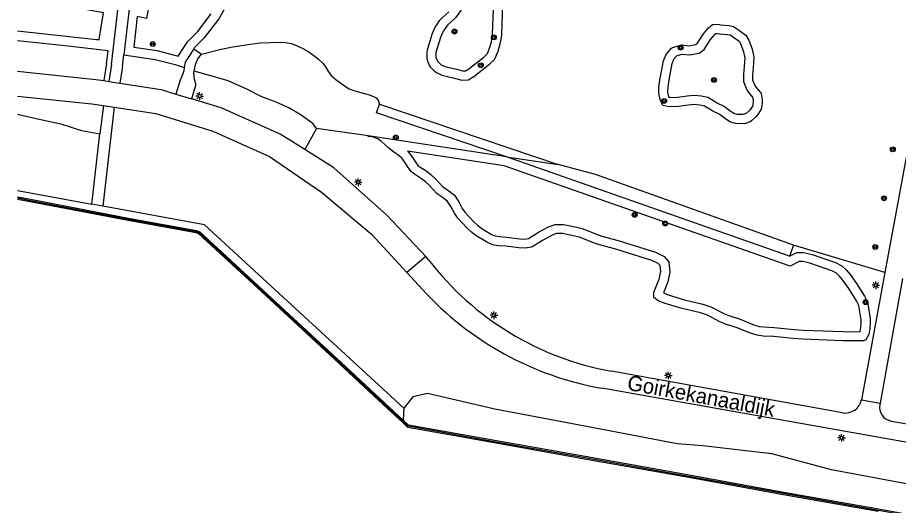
# Model space of a CAD drawing. Extents: x 132999 to 136000, y 398499 to 400501.
# Drawn here: x 133000 to 133145.7, y 398848.7 to 398929.3 of the extents above; entities that cross this region are included whole.
import ezdxf

# ---------------------------------------------------------------- set-up
doc = ezdxf.new("R2010")
doc.units = 0
for name, color, linetype in [('gg-afsc-muur', 7, 'Continuous'), ('gg-anno-openbare ruimte label', 7, 'Continuous'), ('gg-knt-BGT kruinlijn', 7, 'Continuous'), ('gg-knt-verharding', 7, 'Continuous'), ('gt-grn-groengrens', 7, 'Continuous'), ('gt-grn-weggrens', 7, 'Continuous'), ('gt-symb-boom', 7, 'Continuous'), ('gt-symb-lichtmast', 7, 'Continuous'), ('gx-grn-maaiveld', 7, 'Continuous')]:
    doc.layers.add(name, color=color, linetype=linetype)

# ---------------------------------------------------------------- blocks, each defined once
blk = doc.blocks.new('gt0-BOOM')
at = {"layer": 'gt-symb-boom'}
for radius in [0.4, 0.2]:
    blk.add_circle((0, 0), radius, dxfattribs=at)
blk = doc.blocks.new('gt0-LMAST')
at = {"layer": 'gt-symb-lichtmast'}
for p, q in [((-0.18, 0.17), (-0.45, 0.44)), ((-0.01, 0.25), (-0.01, 0.62)), ((0.17, 0.17), (0.44, 0.44)), ((-0.26, 0), (-0.63, 0)), ((-0.18, -0.18), (-0.45, -0.45)), ((-0.01, -0.25), (-0.01, -0.63)), ((0.44, -0.45), (0.17, -0.18)), ((0.24, 0), (0.62, 0))]:
    blk.add_line(p, q, dxfattribs=at)
blk.add_circle((-0.01, 0), 0.25, dxfattribs=at)

msp = doc.modelspace()

# ---------------------------------------------------------------- linework, layer by layer
at = {"layer": 'gg-afsc-muur'}
for points in [[(133000, 398899.49), (133002.11, 398899.09), (133018.6, 398895.94), (133029.55, 398893.97), (133030.06, 398893.73), (133041.88, 398882.82), (133054.17, 398871.46), (133056.62, 398869.16), (133061.34, 398864.79), (133063.82, 398862.48), (133064.61, 398861.76)], [(133064.61, 398861.8), (133079.2, 398859.19), (133094.79, 398856.42), (133111.07, 398853.51), (133126.4, 398850.73), (133142.43, 398847.88), (133153.32, 398845.93), (133159.24, 398844.91), (133165.16, 398843.88), (133171.1, 398842.9), (133177.03, 398841.98), (133182.99, 398841.08), (133188.94, 398840.22), (133192.61, 398839.69)]]:
    msp.add_lwpolyline(points, dxfattribs=at)
at = {"layer": 'gg-knt-BGT kruinlijn'}
for p, q in [((133000, 398900.72), (133012.3, 398898.46)), ((133014.11, 398898.13), (133012.3, 398898.46)), ((133030.9, 398895.04), (133014.11, 398898.13)), ((133063.89, 398864.75), (133030.9, 398895.04)), ((133065.38, 398866.61), (133063.89, 398864.75)), ((133067.81, 398867.16), (133065.38, 398866.61)), ((133078.96, 398864.57), (133067.81, 398867.16)), ((133067.81, 398867.16), (133067.81, 398867.16)), ((133063.89, 398864.75), (133063.81, 398862.78)), ((133095.02, 398861.55), (133078.96, 398864.57)), ((133063.81, 398862.78), (133063.94, 398862.61)), ((133109.13, 398858.84), (133095.02, 398861.55)), ((133113.35, 398858.52), (133109.13, 398858.84)), ((133124.78, 398857.19), (133113.35, 398858.52)), ((133134.64, 398854.54), (133124.78, 398857.19)), ((133154.16, 398850.87), (133134.64, 398854.54))]:
    msp.add_line(p, q, dxfattribs=at)
at = {"layer": 'gg-knt-verharding'}
for p, q in [((133154.61, 398947.52), (133143.5, 398887.15)), ((133014.27, 398918.89), (133015.09, 398918.77)), ((133015.09, 398918.77), (133016.91, 398918.49)), ((133026.2, 398916.68), (133028.77, 398915.88)), ((133014.22, 398914.78), (133015.96, 398914.52)), ((133067.99, 398889.26), (133067.56, 398889.82)), ((133066.98, 398884.36), (133064.41, 398887.18)), ((133143.5, 398887.15), (133139.63, 398866.14)), ((133146.41, 398886.16), (133142.71, 398865.59)), ((133136.48, 398863.96), (133098.25, 398870.84)), ((133166.45, 398855.64), (133096.67, 398868.02)), ((133142.71, 398865.59), (133142.66, 398865.29)), ((133144.53, 398862.6), (133171.05, 398857.94))]:
    msp.add_line(p, q, dxfattribs=at)
for points in [[(133000, 398920.45), (133012.96, 398919.09), (133014.27, 398918.89)], [(133016.91, 398918.49), (133023.73, 398917.44), (133026.2, 398916.68)], [(133000, 398916.35), (133012.27, 398915.07), (133014.22, 398914.78)], [(133047.54, 398907.48), (133043.43, 398910.05), (133033.69, 398914.37), (133028.77, 398915.88)], [(133015.96, 398914.52), (133022.88, 398913.47), (133032.32, 398910.52), (133041.66, 398906.35), (133050.3, 398900.43), (133058.56, 398893.5), (133064.41, 398887.18)], [(133067.56, 398889.82), (133061.1, 398896.63), (133052.34, 398904.48), (133047.54, 398907.48)]]:
    msp.add_lwpolyline(points, dxfattribs=at)
for centre, radius, start, end in [((133106.94, 398919.18), 49.11, 217.5332, 259.8092), ((133105.88, 398919.88), 52.67, 222.3961, 259.9338), ((133136.96, 398866.64), 2.71, 259.8461, 349.5517), ((133144.93, 398864.88), 2.31, 169.7983, 260.0254)]:
    msp.add_arc(centre, radius, start, end, dxfattribs=at)
at = {"layer": 'gt-grn-groengrens'}
for p, q in [((133015.52, 398921.57), (133016.67, 398931.55)), ((133018.49, 398931.21), (133017.56, 398923.17)), ((133017.33, 398921.23), (133017.56, 398923.17)), ((133029.17, 398924.17), (133030.42, 398923.28)), ((133014.71, 398921.7), (133014.27, 398918.89)), ((133015.52, 398921.57), (133015.09, 398918.77)), ((133017.33, 398921.23), (133016.91, 398918.49)), ((133026.9, 398918.97), (133026.2, 398916.68)), ((133029.5, 398918.25), (133028.77, 398915.88)), ((133014.22, 398914.78), (133013.59, 398910.07)), ((133015.96, 398914.52), (133014.11, 398898.13)), ((133059.87, 398915), (133089.43, 398905.03)), ((133012.3, 398898.46), (133013.59, 398910.07)), ((133049.45, 398910.96), (133047.54, 398907.48)), ((133057.99, 398909.74), (133049.45, 398910.96)), ((133080.9, 398906.3), (133057.99, 398909.74)), ((133127.73, 398889.86), (133080.9, 398906.3)), ((133080.9, 398906.3), (133089.43, 398905.03)), ((133128.37, 398891.68), (133127.73, 398889.86)), ((133143.5, 398887.15), (133128.37, 398891.68))]:
    msp.add_line(p, q, dxfattribs=at)
for points in [[(133034.14, 398999.74), (133021.34, 398929.17), (133019.8, 398929.47), (133019.21, 398924.44)], [(133038.59, 398948.64), (133038.61, 398947.96), (133038.5, 398946.47), (133037.43, 398941.99), (133036.43, 398936.81), (133035.9, 398934.59), (133035.59, 398933.64), (133035.23, 398932.78), (133033.97, 398930.27), (133033.3, 398929.12), (133030.89, 398925.98), (133029.29, 398924.36), (133029.17, 398924.17)], [(133067.7, 398922.61), (133067.76, 398922.28), (133068.15, 398921.35), (133068.26, 398921.19), (133068.96, 398920.48), (133069.29, 398920.24), (133070.18, 398919.78), (133072.05, 398919.36), (133073.52, 398918.98), (133074.52, 398919.02), (133075.49, 398919.58), (133078.15, 398921.66), (133078.88, 398922.38), (133079.09, 398922.72), (133079.52, 398923.78), (133079.8, 398924.74), (133080, 398925.72), (133080.09, 398926.49), (133080.35, 398933.41)], [(133069.2, 398922.75), (133069.46, 398922.11), (133069.95, 398921.62), (133070.08, 398921.52), (133070.69, 398921.21), (133072.4, 398920.82), (133073.69, 398920.49), (133074.09, 398920.5), (133074.65, 398920.82), (133077.16, 398922.79), (133077.7, 398923.33), (133077.75, 398923.4), (133078.1, 398924.27), (133078.34, 398925.11), (133078.52, 398925.95), (133078.59, 398926.6), (133078.85, 398933.51)], [(133000, 398927.11), (133013.04, 398925.68), (133013.48, 398925.68), (133014.23, 398930.12), (133000, 398932.75)], [(133074.08, 398931.58), (133072.47, 398929.29), (133071.21, 398928.13), (133070.95, 398927.83), (133070.49, 398927.15), (133070.29, 398926.79), (133069.96, 398926), (133069.21, 398923.56), (133069.2, 398922.75)], [(133071.33, 398930.28), (133070.14, 398929.18), (133069.76, 398928.76), (133069.2, 398927.93), (133068.94, 398927.43), (133068.55, 398926.51), (133067.75, 398923.91), (133067.7, 398923.62), (133067.7, 398922.61)], [(133019.21, 398924.44), (133023.07, 398923.87), (133026.58, 398922.95), (133028.11, 398925.3), (133029.76, 398926.97), (133032.05, 398929.96)], [(133106.11, 398916.9), (133106.12, 398917.89), (133106.3, 398919.28), (133106.86, 398922.19), (133107.25, 398923.1), (133107.51, 398923.5), (133108.19, 398924.25), (133108.39, 398924.36), (133108.89, 398924.54), (133109.87, 398924.79), (133111.13, 398924.65), (133112.15, 398924.85), (133112.49, 398925.1), (133113.46, 398926.62), (133114.33, 398927.61), (133114.95, 398928.18), (133115.93, 398928.21), (133116.34, 398928.13), (133117.68, 398928.03), (133118.46, 398927.85), (133119.3, 398927.31), (133120.5, 398926.43), (133121.01, 398925.58), (133121.55, 398924.1), (133121.76, 398923.12), (133121.8, 398922.8), (133121.78, 398921.8), (133121.58, 398919.82), (133121.6, 398919.03), (133121.96, 398918.1), (133122.2, 398917.76), (133122.85, 398916.99), (133123, 398916.74), (133123.21, 398915.77), (133123.19, 398915.14), (133123, 398914.16), (133122.5, 398913.29), (133122.16, 398912.89), (133121.41, 398912.23), (133121.18, 398912.08), (133120.27, 398911.77), (133118.78, 398911.78), (133117.83, 398912.1), (133116.97, 398912.68), (133116.09, 398913.36), (133115.04, 398913.86), (133113.63, 398914.66), (133112.86, 398914.84), (133111.95, 398914.93), (133110.95, 398914.84), (133109.35, 398914.62), (133107.8, 398914.54), (133106.82, 398914.8), (133106.72, 398914.88), (133106.33, 398915.8), (133106.11, 398916.9)], [(133107.61, 398917.03), (133107.62, 398917.79), (133107.78, 398919.04), (133108.3, 398921.74), (133108.58, 398922.4), (133108.7, 398922.59), (133109.11, 398923.03), (133109.33, 398923.11), (133109.97, 398923.27), (133111.19, 398923.14), (133112.76, 398923.44), (133113.6, 398924.05), (133114.67, 398925.72), (133115.41, 398926.57), (133115.55, 398926.7), (133115.81, 398926.7), (133116.15, 398926.64), (133117.45, 398926.54), (133117.88, 398926.44), (133118.45, 398926.08), (133119.37, 398925.4), (133119.65, 398924.92), (133120.11, 398923.68), (133120.28, 398922.88), (133120.3, 398922.74), (133120.28, 398921.89), (133120.08, 398919.88), (133120.11, 398918.73), (133120.63, 398917.38), (133121.01, 398916.85), (133121.6, 398916.15), (133121.71, 398915.64), (133121.69, 398915.3), (133121.58, 398914.68), (133121.27, 398914.17), (133121.09, 398913.95), (133120.52, 398913.44), (133120.03, 398913.27), (133119.03, 398913.28), (133118.5, 398913.46), (133117.85, 398913.9), (133116.88, 398914.64), (133115.73, 398915.19), (133114.18, 398916.08), (133113.11, 398916.33), (133111.95, 398916.43), (133110.79, 398916.33), (133109.21, 398916.12), (133107.96, 398916.05), (133107.84, 398916.09), (133107.77, 398916.25), (133107.61, 398917.03)], [(133014.71, 398921.7), (133014.98, 398923.8), (133008.35, 398924.59), (133000, 398925.49)], [(133030.42, 398923.28), (133033.45, 398924.03), (133035.28, 398924.41), (133038.5, 398924.93), (133040.15, 398925.13), (133043.5, 398925.26), (133044.33, 398925.21), (133045.31, 398925.01), (133046.26, 398924.66), (133047.2, 398924.2), (133048.07, 398923.7), (133049.03, 398923.06), (133049.81, 398922.44), (133050.54, 398921.7), (133050.94, 398921.18), (133051.46, 398920.32), (133051.88, 398919.75), (133052.63, 398919.1), (133054.08, 398918.05), (133054.87, 398917.55), (133055.81, 398917.19), (133058.36, 398916.47), (133059.33, 398916.05), (133059.67, 398915.67), (133059.87, 398915)], [(133017.56, 398923.17), (133022.77, 398922.39), (133026.05, 398921.55), (133027.58, 398921.04)], [(133029.17, 398924.17), (133027.73, 398921.97), (133027.58, 398921.04)], [(133029.21, 398920.47), (133029.43, 398921.57), (133029.84, 398922.48), (133030.42, 398923.28)], [(133027.58, 398921.04), (133027.49, 398920.5), (133027.17, 398919.55), (133026.9, 398918.97)], [(133029.5, 398918.25), (133029.19, 398919.39), (133029.18, 398920.34), (133029.21, 398920.47)], [(133049.45, 398910.96), (133048.89, 398911.74), (133046.94, 398913.18), (133044.88, 398914.4), (133042.78, 398915.32), (133040.42, 398916.24), (133037.95, 398917.49), (133034.82, 398918.86), (133031.17, 398919.89), (133029.21, 398920.47)], [(133080.9, 398906.3), (133059.36, 398913.55), (133059.87, 398915)], [(133000, 398913.35), (133003.57, 398912.52), (133007.13, 398911.74), (133010.58, 398910.63), (133013.59, 398910.07)], [(133127.73, 398889.86), (133128.94, 398890.5), (133130.03, 398890.46), (133130.52, 398890.39), (133131.49, 398890.14), (133135.33, 398888.83), (133136.36, 398888.28), (133137.1, 398887.61), (133137.75, 398886.83), (133138.78, 398885.35), (133140.11, 398883.23), (133140.55, 398882.35), (133140.65, 398881.99), (133141.04, 398879.49), (133141.08, 398878.9), (133141.03, 398877.9), (133140.84, 398876.92), (133140.36, 398876.04), (133139.97, 398875.86), (133136.54, 398875.89), (133129.92, 398876.15), (133128.34, 398876.25), (133125.07, 398876.59), (133123.33, 398876.66), (133122.34, 398876.79), (133121.11, 398877.18), (133119.05, 398878.03), (133117.14, 398878.65), (133116.21, 398879.02), (133114.12, 398880.09), (133112.98, 398880.49), (133109.94, 398881.2), (133107.14, 398882.05), (133106.01, 398882.5), (133105.28, 398883.02), (133105.29, 398883.92), (133106.15, 398886.07), (133106.4, 398887.31), (133106.29, 398888.3), (133106.01, 398888.63), (133104.96, 398889.14), (133098.96, 398891.03), (133096.25, 398891.76), (133095.3, 398892.06), (133092.95, 398893), (133092.21, 398893.2), (133090.18, 398893.61), (133089.19, 398893.59), (133088.47, 398893.34), (133086.96, 398892.53), (133085.13, 398891.41), (133084.95, 398891.34), (133083.96, 398891.18), (133082.93, 398891.25), (133080.76, 398891.53), (133079.56, 398891.6), (133078.58, 398891.77), (133077.74, 398892.11), (133075.98, 398893.2), (133075.18, 398893.79), (133074.39, 398894.51), (133072.85, 398896.17), (133072.27, 398896.98), (133071.7, 398898.1), (133071.15, 398898.92), (133070.25, 398899.61), (133069.41, 398900.18), (133068.69, 398900.92), (133068.03, 398901.67), (133067.49, 398902.18), (133066.68, 398902.77), (133065.51, 398903.51), (133065.12, 398903.88), (133064.52, 398904.69), (133064.16, 398905.27), (133063.58, 398906.07), (133063.15, 398906.44), (133062.18, 398907.12), (133061.4, 398907.75), (133060.15, 398908.89), (133059.59, 398909.25), (133058.64, 398909.59), (133057.98, 398909.68), (133057.99, 398909.74)], [(133064.51, 398907.24), (133064.69, 398907.09), (133065.41, 398906.11), (133065.76, 398905.53), (133066.24, 398904.88), (133066.44, 398904.7), (133067.52, 398904.01), (133068.45, 398903.34), (133069.11, 398902.71), (133069.79, 398901.93), (133070.38, 398901.33), (133071.13, 398900.83), (133072.26, 398899.96), (133073, 398898.86), (133073.56, 398897.76), (133074.02, 398897.12), (133075.45, 398895.58), (133076.13, 398894.95), (133076.82, 398894.44), (133078.43, 398893.45), (133079, 398893.22), (133079.73, 398893.1), (133080.9, 398893.03), (133083.08, 398892.74), (133083.89, 398892.69), (133084.51, 398892.79), (133086.21, 398893.83), (133087.86, 398894.72), (133088.93, 398895.09), (133090.31, 398895.11), (133092.55, 398894.66), (133093.42, 398894.42), (133095.8, 398893.48), (133096.67, 398893.2), (133099.38, 398892.47), (133105.52, 398890.53), (133106.96, 398889.84), (133107.73, 398888.92), (133107.91, 398887.24), (133107.59, 398885.64), (133106.85, 398883.78), (133107.63, 398883.47), (133110.33, 398882.65), (133113.4, 398881.93), (133114.71, 398881.48), (133116.83, 398880.39), (133117.65, 398880.07), (133119.57, 398879.44), (133121.63, 398878.59), (133122.67, 398878.26), (133123.46, 398878.16), (133125.18, 398878.08), (133128.47, 398877.75), (133130, 398877.65), (133136.58, 398877.39), (133139.38, 398877.37), (133139.41, 398877.43), (133139.54, 398878.08), (133139.57, 398878.89), (133139.55, 398879.33), (133139.18, 398881.68), (133139.15, 398881.8), (133138.8, 398882.49), (133137.53, 398884.52), (133136.55, 398885.92), (133136.01, 398886.58), (133135.5, 398887.04), (133134.73, 398887.44), (133131.06, 398888.7), (133130.22, 398888.92), (133129.89, 398888.97), (133129.29, 398888.99), (133127.85, 398888.22), (133080.53, 398904.83), (133064.51, 398907.24)], [(133128.37, 398891.68), (133095.63, 398903.37), (133089.43, 398905.03)]]:
    msp.add_lwpolyline(points, dxfattribs=at)
at = {"layer": 'gt-grn-weggrens'}
for p, q in [((133067.56, 398889.82), (133064.41, 398887.18)), ((133139.63, 398866.14), (133142.71, 398865.59))]:
    msp.add_line(p, q, dxfattribs=at)
at = {"layer": 'gx-grn-maaiveld'}
for points in [[(133000, 398899.67), (133002.14, 398899.27), (133018.63, 398896.11), (133029.61, 398894.14), (133030.16, 398893.87), (133042, 398882.95), (133054.29, 398871.59), (133056.74, 398869.29), (133061.46, 398864.92), (133063.94, 398862.61)], [(133000, 398899.31), (133002.07, 398898.92), (133018.57, 398895.77), (133029.5, 398893.8), (133029.96, 398893.58), (133041.76, 398882.69), (133054.05, 398871.33), (133056.51, 398869.03), (133061.22, 398864.66), (133063.71, 398862.35), (133064.48, 398861.64), (133064.58, 398861.6), (133079.17, 398858.99), (133094.75, 398856.22), (133111.04, 398853.31), (133126.37, 398850.54), (133142.4, 398847.68)], [(133063.94, 398862.61), (133064.64, 398861.96), (133064.65, 398862), (133079.24, 398859.38), (133094.82, 398856.62), (133111.11, 398853.71), (133126.44, 398850.93), (133142.46, 398848.08), (133153.36, 398846.12), (133159.28, 398845.11), (133165.2, 398844.07), (133171.13, 398843.09), (133177.07, 398842.18), (133183.02, 398841.28), (133188.97, 398840.42), (133192.69, 398839.88), (133192.65, 398839.59)]]:
    msp.add_lwpolyline(points, dxfattribs=at)

# ---------------------------------------------------------------- block references
at = {"layer": 'gt-symb-boom'}
for p, rotation in [((133072.29, 398927.01), -100.43302473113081), ((133078.8, 398926.05), -24.89920052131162), ((133109.7, 398924.34), -100.43302473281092), ((133076.65, 398921.43), -24.89920052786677), ((133115.21, 398919), -100.43302473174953), ((133106.98, 398915.54), -100.4330247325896), ((133102.09, 398896.71), -100.43302473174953), ((133107.14, 398895.27), -100.43302473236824)]:
    msp.add_blockref('gt0-BOOM', p, dxfattribs=dict(at, rotation=rotation))
for p in [(133022.36, 398924.94), (133062.57, 398909.48), (133144.82, 398907.54), (133143.36, 398899.44), (133141.9, 398891.39), (133140.3, 398882.26)]:
    msp.add_blockref('gt0-BOOM', p, dxfattribs=at)
at = {"layer": 'gt-symb-lichtmast'}
for p in [(133030.13, 398916.35), (133056.36, 398902.1), (133142.01, 398885.07), (133078.82, 398880.1), (133107.66, 398870.14), (133136.34, 398859.83)]:
    msp.add_blockref('gt0-LMAST', p, dxfattribs=at)

# ---------------------------------------------------------------- texts
at = {"layer": 'gg-anno-openbare ruimte label'}
msp.add_text('Goirkekanaaldijk', height=2.5, rotation=349.5, dxfattribs=at).set_placement((133100.73, 398867.79))

doc.saveas('drawing.dxf')
